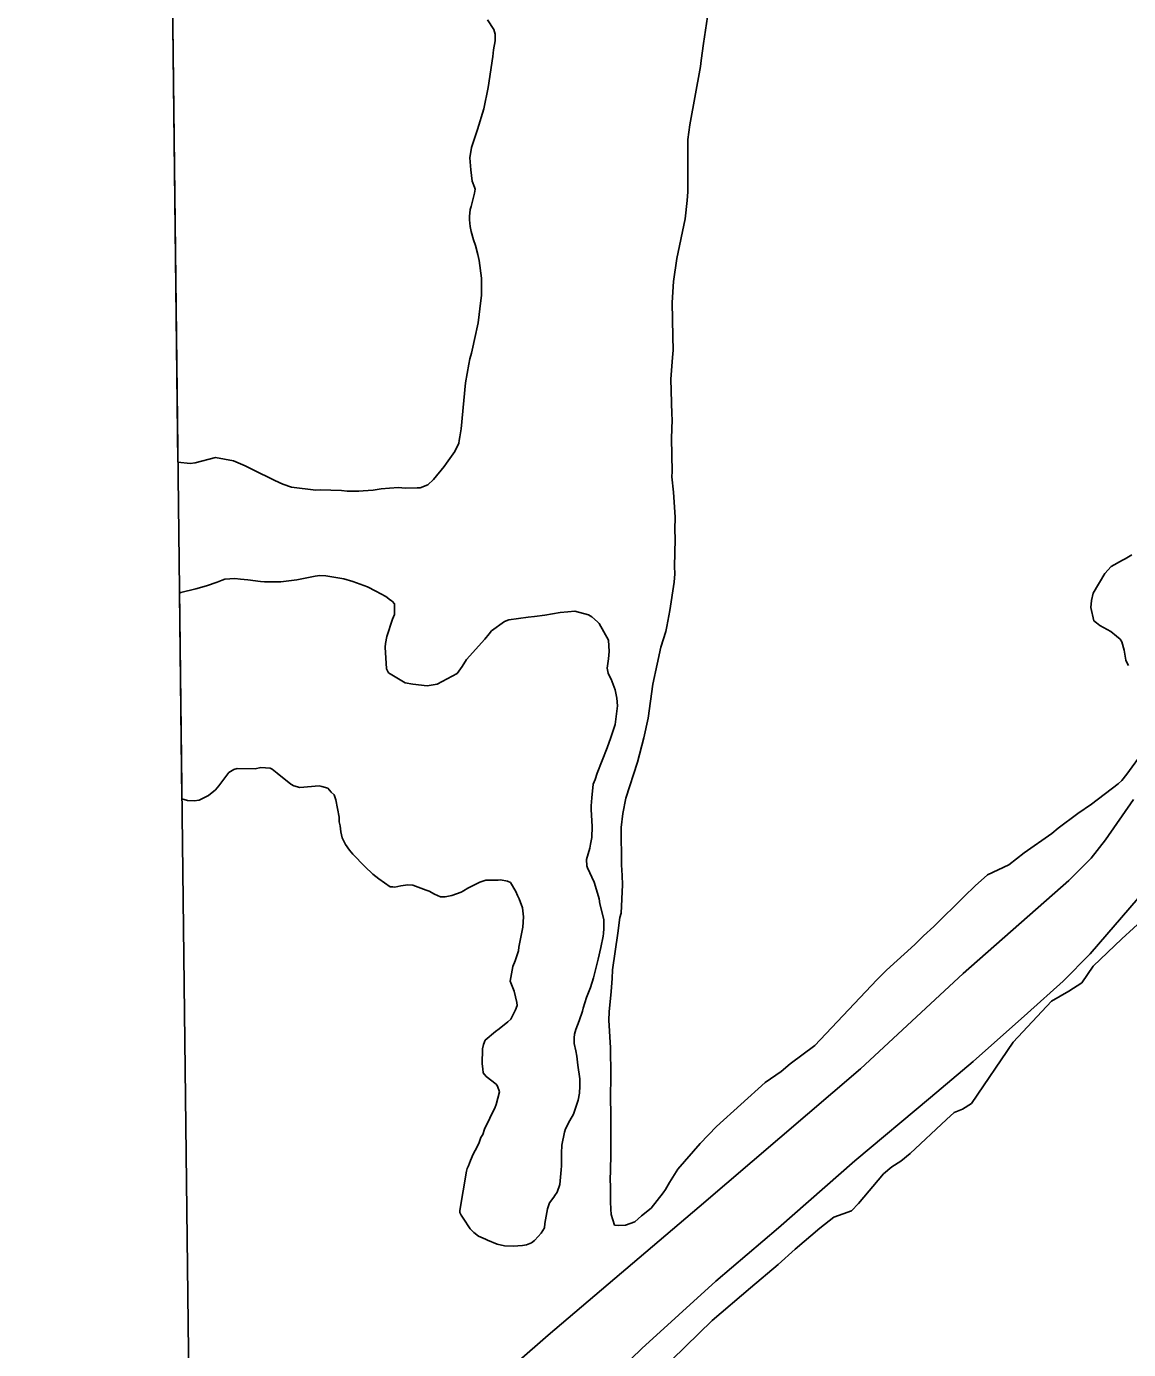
# Model space of a CAD drawing. Extents: x 3704301 to 3742427, y 506229 to 532009.
# Drawn here: x 3708356 to 3709544, y 515009 to 516437 of the extents above; entities that cross this region are included whole.
import ezdxf

# ---------------------------------------------------------------- set-up
doc = ezdxf.new("R2010")
doc.units = 0
for name, color, linetype in [('V-GRID-FRAM', 7, 'Continuous'), ('V-LEVE-TOET', 7, 'Continuous'), ('V-SITE-VEGE', 7, 'Continuous'), ('V-TOPO-SHOR', 7, 'Continuous')]:
    doc.layers.add(name, color=color, linetype=linetype)

msp = doc.modelspace()

# ---------------------------------------------------------------- linework, layer by layer
at = {"layer": 'V-GRID-FRAM'}
msp.add_lwpolyline([(3708355.7, 529827.8), (3740022.4, 530214.7), (3740252.5, 512033.3), (3708569.9, 511646.2), (3708355.7, 529827.8)], dxfattribs=at)
at = {"layer": 'V-LEVE-TOET'}
for points in [[(3708534.1, 514683.8), (3708682.3, 514818.5), (3708918.3, 515025), (3709081, 515163.4), (3709255.1, 515312.1), (3709365.9, 515414.9), (3709479.8, 515515.2), (3709503.9, 515539.4), (3709519.4, 515559.1), (3709549.5, 515602.7)], [(3709554.5, 515496.2), (3709502.9, 515436.3), (3709473.6, 515406.7), (3709435.3, 515372.2), (3709376.8, 515320), (3709330.5, 515281.4), (3709249.1, 515213), (3709166.8, 515140.8), (3709099.3, 515083.2), (3709019.3, 515010.5), (3708973.2, 514965.9), (3708942.7, 514943.8), (3708896.3, 514904.8)]]:
    msp.add_lwpolyline(points, dxfattribs=at)
at = {"layer": 'V-SITE-VEGE'}
for p, q in [((3708519, 515966.6), (3708512, 516560.7)), ((3708853, 516443.8), (3708859.7, 516433.2)), ((3708859.7, 516433.2), (3708861.1, 516428.4)), ((3708861.1, 516428.4), (3708861.2, 516421)), ((3708859.5, 516411.4), (3708858.6, 516404.4)), ((3708861.2, 516421), (3708859.5, 516411.4)), ((3708858.6, 516404.4), (3708853.6, 516370.9)), ((3708853.6, 516370.9), (3708848.9, 516347.8)), ((3708848.9, 516347.8), (3708842.1, 516325.4)), ((3708842.1, 516325.4), (3708835.6, 516306)), ((3708835.6, 516306), (3708833.8, 516295)), ((3708833.8, 516295), (3708835, 516282)), ((3708835, 516282), (3708836.5, 516269.7)), ((3708836.5, 516269.7), (3708838.9, 516263.4)), ((3708838.7, 516256.8), (3708836.7, 516248.3)), ((3708839.6, 516261.2), (3708838.7, 516256.8)), ((3708838.9, 516263.4), (3708839.6, 516261.2)), ((3708834.2, 516239.1), (3708833.6, 516231.8)), ((3708835.4, 516242.4), (3708834.2, 516239.1)), ((3708836.7, 516248.3), (3708835.4, 516242.4)), ((3708833.6, 516231.8), (3708833.5, 516228.1)), ((3708833.5, 516228.1), (3708834.1, 516221)), ((3708834.1, 516221), (3708835.4, 516215.4)), ((3708835.4, 516215.4), (3708837.8, 516206.5)), ((3708837.8, 516206.5), (3708839.8, 516200.2)), ((3708839.8, 516200.2), (3708842.5, 516190.5)), ((3708842.5, 516190.5), (3708843.8, 516184.2)), ((3708843.8, 516184.2), (3708846.3, 516165.3)), ((3708846.3, 516165.3), (3708846.6, 516151.2)), ((3708846.6, 516151.2), (3708846.5, 516146.4)), ((3708845.6, 516141.2), (3708842.8, 516116.9)), ((3708846.5, 516146.4), (3708845.6, 516141.2)), ((3708842.8, 516116.9), (3708838.9, 516098.9)), ((3708838.9, 516098.9), (3708836.9, 516090.8)), ((3708835.6, 516084.2), (3708833.9, 516078)), ((3708836.9, 516090.8), (3708835.6, 516084.2)), ((3708832.7, 516072.5), (3708829.2, 516052.2)), ((3708833.9, 516078), (3708832.7, 516072.5)), ((3708829.2, 516052.2), (3708827.2, 516033.1)), ((3708827.2, 516033.1), (3708824.5, 516002.5)), ((3708823.2, 515994), (3708822.3, 515989.9)), ((3708824.5, 516002.5), (3708823.2, 515994)), ((3708821.9, 515987), (3708817.6, 515978.2)), ((3708822.3, 515989.9), (3708821.9, 515987)), ((3708532.3, 515965.2), (3708519, 515966.6)), ((3708537.8, 515965.8), (3708532.3, 515965.2)), ((3708559.4, 515971.5), (3708537.8, 515965.8)), ((3708578.9, 515968), (3708559.4, 515971.5)), ((3708591.7, 515962.5), (3708578.9, 515968)), ((3708808.8, 515965.5), (3708806.1, 515961.9)), ((3708817.6, 515978.2), (3708808.8, 515965.5)), ((3708599.4, 515958.6), (3708591.7, 515962.5)), ((3708623.4, 515946.9), (3708599.4, 515958.6)), ((3708806.1, 515961.9), (3708794.6, 515947.8)), ((3708632.2, 515942.9), (3708623.4, 515946.9)), ((3708641.4, 515939.7), (3708632.2, 515942.9)), ((3708667.9, 515936.4), (3708641.4, 515939.7)), ((3708738.2, 515937.9), (3708729.6, 515936.6)), ((3708747.1, 515938.7), (3708738.2, 515937.9)), ((3708757, 515939.2), (3708747.1, 515938.7)), ((3708764.1, 515938.7), (3708757, 515939.2)), ((3708777, 515939), (3708764.1, 515938.7)), ((3708780.3, 515939), (3708777, 515939)), ((3708788.5, 515942.1), (3708780.3, 515939)), ((3708794.6, 515947.8), (3708788.5, 515942.1)), ((3708672.3, 515936.7), (3708667.9, 515936.4)), ((3708695.6, 515936.1), (3708672.3, 515936.7)), ((3708701.5, 515935.5), (3708695.6, 515936.1)), ((3708714.1, 515935.2), (3708701.5, 515935.5)), ((3708718.9, 515935.8), (3708714.1, 515935.2)), ((3708729.6, 515936.6), (3708718.9, 515935.8)), ((3708549.8, 515833.1), (3708561.4, 515837.3)), ((3708561.4, 515837.3), (3708566.6, 515839.3)), ((3708566.6, 515839.3), (3708569.6, 515840.4)), ((3708569.6, 515840.4), (3708580.3, 515841.2)), ((3708580.3, 515841.2), (3708586.6, 515840.3)), ((3708586.6, 515840.3), (3708594.3, 515839.7)), ((3708594.3, 515839.7), (3708608, 515837.9)), ((3708608, 515837.9), (3708612.4, 515837.7)), ((3708612.4, 515837.7), (3708630.1, 515837.6)), ((3708630.1, 515837.6), (3708638.7, 515838.5)), ((3708638.7, 515838.5), (3708647.2, 515839.8)), ((3708647.2, 515839.8), (3708666.9, 515843.7)), ((3708666.9, 515843.7), (3708672.1, 515844.3)), ((3708672.1, 515844.3), (3708678.4, 515844.1)), ((3708678.4, 515844.1), (3708697.8, 515840.6)), ((3708697.8, 515840.6), (3708707.8, 515837.8)), ((3708707.8, 515837.8), (3708723.5, 515832.2)), ((3708520.7, 515825.3), (3708522.3, 515826.1)), ((3708523.3, 515603.6), (3708520.7, 515825.3)), ((3708522.3, 515826.1), (3708538.3, 515830.1)), ((3708538.3, 515830.1), (3708549.8, 515833.1)), ((3708723.5, 515832.2), (3708732.6, 515827.5)), ((3708732.6, 515827.5), (3708743.2, 515821.7)), ((3708743.2, 515821.7), (3708748.2, 515817.8)), ((3708748.2, 515817.8), (3708750.1, 515816.7)), ((3708750.1, 515816.7), (3708752.6, 515813.7)), ((3708752.6, 515813.7), (3708752.6, 515802.2)), ((3708750.3, 515797.1), (3708744.2, 515778.4)), ((3708752.6, 515802.2), (3708750.3, 515797.1)), ((3708857.1, 515784.6), (3708871.1, 515794.6)), ((3708871.1, 515794.6), (3708875.9, 515796.7)), ((3708875.9, 515796.7), (3708896.7, 515799.4)), ((3708896.7, 515799.4), (3708903.4, 515800)), ((3708903.4, 515800), (3708914.9, 515801.5)), ((3708914.9, 515801.5), (3708931.2, 515804.4)), ((3708931.2, 515804.4), (3708939.4, 515805.3)), ((3708939.4, 515805.3), (3708947.2, 515805.9)), ((3708947.2, 515805.9), (3708961.8, 515802.1)), ((3708961.8, 515802.1), (3708965.5, 515799.8)), ((3708965.5, 515799.8), (3708971.6, 515794.5)), ((3708971.6, 515794.5), (3708973.4, 515792.6)), ((3708849.9, 515775.6), (3708854.8, 515781.3)), ((3708854.8, 515781.3), (3708857.1, 515784.6)), ((3708973.4, 515792.6), (3708983.3, 515774.6)), ((3708742.9, 515771), (3708742.4, 515767)), ((3708742.4, 515767), (3708744, 515743.7)), ((3708744.2, 515778.4), (3708742.9, 515771)), ((3708830.1, 515753.9), (3708849.9, 515775.6)), ((3708983.3, 515774.6), (3708984.1, 515762.4)), ((3708825.4, 515746.3), (3708830.1, 515753.9)), ((3708983.5, 515754.6), (3708982.1, 515744.3)), ((3708984.1, 515762.4), (3708983.5, 515754.6)), ((3708744, 515743.7), (3708746.1, 515739.5)), ((3708746.1, 515739.5), (3708764, 515728.7)), ((3708798.7, 515727), (3708820.1, 515738.7)), ((3708820.1, 515738.7), (3708825.4, 515746.3)), ((3708982.1, 515744.3), (3708983.1, 515739.1)), ((3708983.1, 515739.1), (3708984.8, 515735)), ((3708764, 515728.7), (3708772.4, 515727)), ((3708772.4, 515727), (3708787.9, 515725.5)), ((3708787.9, 515725.5), (3708798.7, 515727)), ((3708984.8, 515735), (3708986.2, 515732.7)), ((3708986.2, 515732.7), (3708990.4, 515721.2)), ((3708990.4, 515721.2), (3708992.3, 515711.9)), ((3708992.3, 515711.9), (3708993.2, 515703.7)), ((3708993.2, 515703.7), (3708991.8, 515692.3)), ((3708990.5, 515683.8), (3708986, 515669.5)), ((3708991.8, 515692.3), (3708990.5, 515683.8)), ((3708986, 515669.5), (3708982, 515658.6)), ((3708982, 515658.6), (3708971.3, 515631.1)), ((3708608.5, 515637.1), (3708602.2, 515635.8)), ((3708618.5, 515636.5), (3708608.5, 515637.1)), ((3708574, 515631.8), (3708563.2, 515617.3)), ((3708579.2, 515635), (3708574, 515631.8)), ((3708583, 515636.3), (3708579.2, 515635)), ((3708602.2, 515635.8), (3708583, 515636.3)), ((3708620.6, 515635.3), (3708618.5, 515636.5)), ((3708626.1, 515631.1), (3708620.6, 515635.3)), ((3708640.9, 515619.3), (3708626.1, 515631.1)), ((3708968.9, 515624.2), (3708966.9, 515619.4)), ((3708971.3, 515631.1), (3708968.9, 515624.2)), ((3708559.4, 515613), (3708551.9, 515606.9)), ((3708563.2, 515617.3), (3708559.4, 515613)), ((3708644.2, 515617.3), (3708640.9, 515619.3)), ((3708650.4, 515615.7), (3708644.2, 515617.3)), ((3708671.2, 515617.4), (3708650.4, 515615.7)), ((3708674.1, 515616.9), (3708671.2, 515617.4)), ((3708680.7, 515614.9), (3708674.1, 515616.9)), ((3708684.3, 515610.7), (3708680.7, 515614.9)), ((3708687.5, 515607.7), (3708684.3, 515610.7)), ((3708966.9, 515619.4), (3708965.4, 515604.7)), ((3708529.5, 515601.6), (3708523.3, 515603.6)), ((3708536.6, 515601.4), (3708529.5, 515601.6)), ((3708542.1, 515602), (3708536.6, 515601.4)), ((3708551.9, 515606.9), (3708542.1, 515602)), ((3708689.2, 515602.4), (3708687.5, 515607.7)), ((3708692.8, 515583.5), (3708689.2, 515602.4)), ((3708964.8, 515595.8), (3708964.7, 515592.1)), ((3708965.4, 515604.7), (3708964.8, 515595.8)), ((3708693, 515578.7), (3708692.8, 515583.5)), ((3708964.7, 515592.1), (3708965.7, 515573.6)), ((3708694, 515574.2), (3708693, 515578.7)), ((3708694.6, 515567.9), (3708694, 515574.2)), ((3708696.3, 515561.2), (3708694.6, 515567.9)), ((3708965.7, 515573.6), (3708965.4, 515561.8)), ((3708699.8, 515554.1), (3708696.3, 515561.2)), ((3708704.1, 515548.1), (3708699.8, 515554.1)), ((3708964.1, 515554.4), (3708963.2, 515550.4)), ((3708965.4, 515561.8), (3708964.1, 515554.4)), ((3708707.6, 515543.6), (3708704.1, 515548.1)), ((3708720.6, 515530.3), (3708707.6, 515543.6)), ((3708963.2, 515550.4), (3708959.6, 515537.9)), ((3708959.6, 515537.9), (3708960.1, 515531.2)), ((3708729.2, 515522.3), (3708720.6, 515530.3)), ((3708960.1, 515531.2), (3708960.8, 515529)), ((3708960.8, 515529), (3708967.8, 515513.7)), ((3708735.8, 515517.3), (3708729.2, 515522.3)), ((3708748.1, 515508.5), (3708735.8, 515517.3)), ((3708759.6, 515509.6), (3708752.9, 515508)), ((3708767, 515510.5), (3708759.6, 515509.6)), ((3708772.5, 515510.4), (3708767, 515510.5)), ((3708786.8, 515504.8), (3708772.5, 515510.4)), ((3708836.1, 515509.1), (3708831.6, 515507)), ((3708844.7, 515513.6), (3708836.1, 515509.1)), ((3708851, 515515.7), (3708844.7, 515513.6)), ((3708864.3, 515515.7), (3708851, 515515.7)), ((3708866.9, 515516), (3708864.3, 515515.7)), ((3708874.3, 515514.7), (3708866.9, 515516)), ((3708877.6, 515513.1), (3708874.3, 515514.7)), ((3708883.6, 515503.4), (3708877.6, 515513.1)), ((3708967.8, 515513.7), (3708970.5, 515505.1)), ((3708750.7, 515508.4), (3708748.1, 515508.5)), ((3708752.9, 515508), (3708750.7, 515508.4)), ((3708790.1, 515504), (3708786.8, 515504.8)), ((3708795.9, 515500.5), (3708790.1, 515504)), ((3708802.1, 515497.8), (3708795.9, 515500.5)), ((3708807.3, 515497.6), (3708802.1, 515497.8)), ((3708814.4, 515499.3), (3708807.3, 515497.6)), ((3708824.5, 515502.7), (3708814.4, 515499.3)), ((3708827.1, 515504.1), (3708824.5, 515502.7)), ((3708831.6, 515507), (3708827.1, 515504.1)), ((3708885.3, 515499.2), (3708883.6, 515503.4)), ((3708887.1, 515495.5), (3708885.3, 515499.2)), ((3708890.5, 515485.8), (3708887.1, 515495.5)), ((3708970.5, 515505.1), (3708973.2, 515495.4)), ((3708973.2, 515495.4), (3708974.2, 515490.2)), ((3708891.8, 515476.2), (3708890.5, 515485.8)), ((3708974.2, 515490.2), (3708978.2, 515473.1)), ((3708891.1, 515465.1), (3708891.8, 515476.2)), ((3708978.2, 515473.1), (3708978.3, 515463.5)), ((3708886.8, 515443.4), (3708891.1, 515465.1)), ((3708977.7, 515455.4), (3708975.1, 515442.9)), ((3708978.1, 515458.3), (3708977.7, 515455.4)), ((3708978.3, 515463.5), (3708978.1, 515458.3)), ((3708882.7, 515428.7), (3708886.3, 515439.3)), ((3708886.3, 515439.3), (3708886.8, 515443.4)), ((3708975.1, 515442.9), (3708972.2, 515430.4)), ((3708880.3, 515422.5), (3708882.7, 515428.7)), ((3708972.2, 515430.4), (3708967.2, 515410.2)), ((3708877.3, 515406.7), (3708880.3, 515422.5)), ((3708967.2, 515410.2), (3708964, 515399.9)), ((3708881.5, 515395.9), (3708877.3, 515406.7)), ((3708884.5, 515383.9), (3708881.5, 515395.9)), ((3708964, 515399.9), (3708959.7, 515389.3)), ((3708883.1, 515375.8), (3708884.8, 515380.6)), ((3708884.8, 515380.6), (3708884.5, 515383.9)), ((3708959.7, 515389.3), (3708956, 515377.6)), ((3708878.1, 515365.6), (3708883.1, 515375.8)), ((3708955.2, 515374.3), (3708951.6, 515364)), ((3708956, 515377.6), (3708955.2, 515374.3)), ((3708850.5, 515343.1), (3708861.5, 515352.4)), ((3708861.5, 515352.4), (3708865.6, 515355.2)), ((3708865.6, 515355.2), (3708875, 515362.8)), ((3708875, 515362.8), (3708878.1, 515365.6)), ((3708948, 515354.5), (3708946.8, 515349.4)), ((3708951.6, 515364), (3708948, 515354.5)), ((3708847.6, 515333.6), (3708848.5, 515338.3)), ((3708848.5, 515338.3), (3708850.5, 515343.1)), ((3708946.8, 515349.4), (3708946.3, 515345.7)), ((3708946.3, 515345.7), (3708946.5, 515339.4)), ((3708946.5, 515339.4), (3708948.1, 515331.6)), ((3708847.2, 515317.7), (3708847.6, 515333.6)), ((3708948.1, 515331.6), (3708949.1, 515326)), ((3708949.1, 515326), (3708950.3, 515316)), ((3708847.8, 515312.1), (3708847.2, 515317.7)), ((3708848.4, 515308), (3708847.8, 515312.1)), ((3708950.3, 515316), (3708952.5, 515301.5)), ((3708851.3, 515303.9), (3708848.4, 515308)), ((3708862.1, 515295.5), (3708851.3, 515303.9)), ((3708863.6, 515293.6), (3708862.1, 515295.5)), ((3708952.5, 515301.5), (3708952.6, 515293.4)), ((3708862.3, 515273.6), (3708866, 515287.2)), ((3708866, 515287.2), (3708863.6, 515293.6)), ((3708952.1, 515286), (3708950.8, 515278.3)), ((3708952.6, 515293.4), (3708952.1, 515286)), ((3708849.8, 515247), (3708861.1, 515270.7)), ((3708861.1, 515270.7), (3708862.3, 515273.6)), ((3708950.8, 515278.3), (3708945.6, 515263.3)), ((3708941.7, 515256.4), (3708937, 515247.3)), ((3708945.6, 515263.3), (3708941.7, 515256.4)), ((3708843.4, 515231.6), (3708845.8, 515238.2)), ((3708845.8, 515238.2), (3708847.8, 515241.5)), ((3708847.8, 515241.5), (3708849.8, 515247)), ((3708935.8, 515244), (3708933.2, 515230)), ((3708937, 515247.3), (3708935.8, 515244)), ((3708837.6, 515220.3), (3708839.5, 515224)), ((3708839.5, 515224), (3708843.4, 515231.6)), ((3708933.2, 515230), (3708932.6, 515221.1)), ((3708832.4, 515207.5), (3708834.4, 515213.4)), ((3708834.4, 515213.4), (3708837.6, 515220.3)), ((3708932.6, 515221.1), (3708932.6, 515207.5)), ((3708823, 515159.4), (3708830.4, 515201.7)), ((3708830.4, 515201.7), (3708830.9, 515204.6)), ((3708830.9, 515204.6), (3708832.4, 515207.5)), ((3708932.5, 515203.4), (3708931, 515187.5)), ((3708932.6, 515207.5), (3708932.5, 515203.4)), ((3708931, 515187.5), (3708928.1, 515179.1)), ((3708919.7, 515167.5), (3708917.7, 515161.3)), ((3708924.3, 515173.7), (3708919.7, 515167.5)), ((3708925.5, 515175.5), (3708924.3, 515173.7)), ((3708928.1, 515179.1), (3708925.5, 515175.5)), ((3708823, 515157.2), (3708823, 515159.4)), ((3708824.4, 515154.2), (3708823, 515157.2)), ((3708826.5, 515151.2), (3708824.4, 515154.2)), ((3708916.8, 515157.2), (3708914.7, 515145.5)), ((3708917.7, 515161.3), (3708916.8, 515157.2)), ((3708834.3, 515139.5), (3708826.5, 515151.2)), ((3708838.3, 515135.7), (3708834.3, 515139.5)), ((3708914.2, 515140.7), (3708910.7, 515134.9)), ((3708914.7, 515145.5), (3708914.2, 515140.7)), ((3708843.3, 515131.5), (3708838.3, 515135.7)), ((3708850.6, 515128.3), (3708843.3, 515131.5)), ((3708852.8, 515127.5), (3708850.6, 515128.3)), ((3708863.4, 515123.2), (3708852.8, 515127.5)), ((3708900.4, 515124.4), (3708894.8, 515122.3)), ((3708903.5, 515126.9), (3708900.4, 515124.4)), ((3708907.6, 515131.2), (3708903.5, 515126.9)), ((3708910.7, 515134.9), (3708907.6, 515131.2)), ((3708871.1, 515121.1), (3708863.4, 515123.2)), ((3708880.4, 515120.9), (3708871.1, 515121.1)), ((3708890.8, 515121.7), (3708880.4, 515120.9)), ((3708894.8, 515122.3), (3708890.8, 515121.7))]:
    msp.add_line(p, q, dxfattribs=at)
for points in [[(3708985.4, 515275), (3708986, 515310.5), (3708985.5, 515329.7), (3708985.6, 515335), (3708983.9, 515364.7), (3708984.1, 515373.8), (3708986.4, 515395.5), (3708987.3, 515409.8), (3708987.6, 515418.8), (3708993.6, 515458.4), (3708995.7, 515475.3), (3708996.9, 515480.1), (3708998.3, 515510.8), (3708998.1, 515520.9), (3708997.4, 515532.1), (3708997, 515572.4), (3708999, 515587.8), (3709002.2, 515604.1), (3709014.5, 515643.1), (3709021.6, 515669.4), (3709026, 515690.5), (3709031.3, 515727), (3709035.7, 515748.6), (3709039.9, 515767.1), (3709045.2, 515783.9), (3709046.4, 515789.2), (3709049.6, 515806.6), (3709054.2, 515837.2), (3709055, 515846.2), (3709054.7, 515854.2), (3709055.1, 515883.4), (3709054.9, 515894), (3709055.3, 515907.3), (3709053.4, 515934.4), (3709051.8, 515950.9), (3709052, 515956.7), (3709051.4, 515992.3), (3709052, 516012.5), (3709051.7, 516018.3), (3709050.7, 516056.1), (3709052.4, 516079.4), (3709053.2, 516087.3), (3709052.6, 516102.2), (3709052.1, 516138.8), (3709053.3, 516161.6), (3709057.2, 516186.5), (3709065.9, 516229.2), (3709068.1, 516248.8), (3709068.9, 516258.3), (3709069, 516314.6), (3709071.1, 516330.4), (3709082.5, 516393.3), (3709083.2, 516400.1), (3709085.9, 516418.1), (3709091.2, 516454.1)], [(3709547.8, 515866.6), (3709540.7, 515862.5), (3709537.5, 515861), (3709525.6, 515854), (3709518.5, 515846.7), (3709506.2, 515825.4), (3709504.3, 515817.4), (3709503.6, 515810), (3709506.9, 515795.6), (3709509.5, 515793.4), (3709513.1, 515790.6), (3709525.1, 515783.9), (3709531.3, 515778.9), (3709535, 515775.7), (3709537, 515772.9), (3709539.4, 515763.8), (3709541.2, 515753.2), (3709542.7, 515749.9), (3709544.2, 515747.2)], [(3709560.6, 515655.4), (3709542.3, 515630), (3709536.8, 515623.2), (3709533, 515619.6), (3709504.2, 515597.7), (3709489.5, 515587.5), (3709468.4, 515571.7), (3709461.3, 515566), (3709431.5, 515545.2), (3709415.2, 515532.4), (3709392, 515521.4), (3709378.9, 515509.6), (3709366.9, 515498.2), (3709334.1, 515465.8), (3709323.1, 515455.5), (3709313.8, 515446.2), (3709283.3, 515418.5), (3709272.9, 515408.1), (3709206, 515337.4), (3709179.4, 515317.5), (3709169.6, 515309.3), (3709152.3, 515297.6), (3709099.9, 515249.8), (3709082.4, 515231.7), (3709058.2, 515203.8), (3709049.3, 515189.7), (3709044.8, 515181.9), (3709042.5, 515178.3), (3709029.3, 515161.7), (3709019, 515153.5), (3709011.9, 515147.3), (3709001.7, 515143.4), (3708994.2, 515143.1), (3708990, 515143.7), (3708986.1, 515155), (3708985.8, 515160.8), (3708985.5, 515168.8), (3708985.4, 515183.7), (3708985.5, 515187.4), (3708985, 515190.6), (3708985.9, 515218.2), (3708985.8, 515269.1), (3708985.4, 515275)]]:
    msp.add_lwpolyline(points, dxfattribs=at)
at = {"layer": 'V-TOPO-SHOR'}
msp.add_lwpolyline([(3709037.4, 514984.1), (3709095.3, 515040.7), (3709136.5, 515075.8), (3709166.3, 515101.1), (3709184.5, 515117.8), (3709211.2, 515140.3), (3709226.3, 515152.3), (3709236.5, 515155.6), (3709245.5, 515158.9), (3709252.8, 515167), (3709279.8, 515198.9), (3709288.9, 515206.4), (3709298.5, 515212.7), (3709308.8, 515220.7), (3709347.8, 515257.6), (3709356.3, 515265.1), (3709365.2, 515268.5), (3709374.8, 515274.8), (3709419.7, 515341), (3709461.2, 515385), (3709479.9, 515395.8), (3709493.8, 515404.9), (3709506.1, 515423), (3709537.1, 515452.4), (3709562.2, 515475.5)], dxfattribs=at)

doc.saveas('drawing.dxf')
